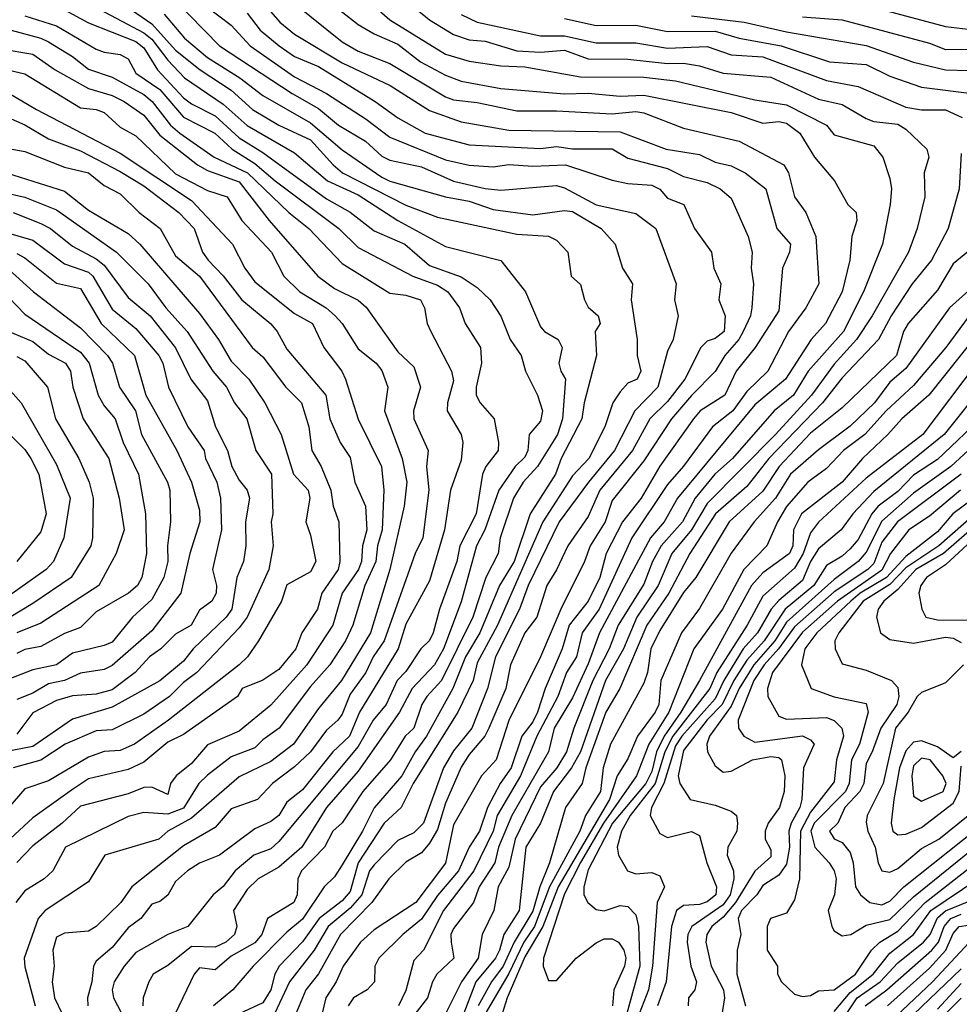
# Model space of a CAD drawing. Header units: metres. Extents: x -51132 to -49532, y -231222 to -229437.
# Tile 272 of 656: x -50989 to -50930, y -230114 to -230052. Entities that reach past the tile are written whole.
import ezdxf

# ---------------------------------------------------------------- set-up
doc = ezdxf.new("R2010")
doc.units = ezdxf.units.M
for name, color, linetype in [('CONTOUR_HALF', 8, 'Continuous'), ('CONTOUR_INDEX', 1, 'Continuous'), ('CONTOUR_INTER', 3, 'Continuous')]:
    doc.layers.add(name, color=color, linetype=linetype)

msp = doc.modelspace()

# ---------------------------------------------------------------- linework, layer by layer
at = {"layer": 'CONTOUR_HALF'}
for points, elevation in [([(-50971.593, -230046.759), (-50966.08, -230051.604), (-50962.58, -230053.78), (-50961.08, -230054.221), (-50959.08, -230054.513), (-50957.58, -230054.575), (-50954.08, -230055.207), (-50950.08, -230055.22), (-50948.08, -230055.456), (-50943.08, -230056.654), (-50941.08, -230056.967), (-50938.58, -230058.255), (-50938.08, -230058.867), (-50935.58, -230059.543), (-50935.029, -230060.259), (-50934.58, -230061.609), (-50934.48, -230062.259), (-50934.555, -230063.259), (-50935.032, -230065.759), (-50936.231, -230068.759), (-50937.489, -230071.259), (-50939.73, -230073.759), (-50940.641, -230075.259), (-50941.859, -230076.259), (-50944.498, -230079.259), (-50945.616, -230080.259), (-50946.85, -230081.759), (-50947.64, -230083.259), (-50948.986, -230084.759), (-50949.538, -230085.759), (-50950.08, -230087.185), (-50951.698, -230089.759), (-50952.255, -230091.259), (-50953.287, -230093.259), (-50954.495, -230096.259), (-50954.951, -230097.759), (-50955.566, -230098.759), (-50956.58, -230099.968), (-50958.188, -230103.259), (-50958.58, -230105.015), (-50959.264, -230106.259), (-50959.541, -230107.759), (-50960.256, -230109.259), (-50960.513, -230110.759), (-50961.578, -230112.259), (-50962.58, -230114.266)], 37.5), ([(-50980.708, -230049.259), (-50976.807, -230053.259), (-50972.244, -230056.259), (-50970.58, -230057.207), (-50969.323, -230058.259), (-50967.625, -230059.259), (-50966.58, -230060.21), (-50966.08, -230060.458), (-50964.08, -230060.879), (-50962.08, -230061.78), (-50960.08, -230062.243), (-50959.08, -230062.351), (-50955.58, -230062.058), (-50955.08, -230062.195), (-50953.08, -230063.281), (-50950.58, -230063.808), (-50949.322, -230064.759), (-50948.038, -230068.259), (-50948.156, -230069.259), (-50947.924, -230070.259), (-50948.223, -230071.759), (-50948.58, -230072.498), (-50949.205, -230074.759), (-50950.643, -230076.259), (-50951.92, -230078.759), (-50953.575, -230080.759), (-50955.412, -230083.259), (-50957.368, -230087.259), (-50957.909, -230088.759), (-50959.417, -230091.759), (-50959.93, -230093.759), (-50960.908, -230096.259), (-50962.08, -230097.683), (-50962.697, -230098.759), (-50963.959, -230102.259), (-50964.58, -230102.853), (-50965.58, -230103.341), (-50967.08, -230104.882), (-50967.371, -230105.259), (-50967.845, -230106.759), (-50968.58, -230107.604), (-50969.972, -230108.759), (-50970.851, -230110.259), (-50972.396, -230112.259), (-50973.35, -230114.259)], 40.5), ([(-50983.58, -230050.111), (-50981.08, -230051.854), (-50979.58, -230053.531), (-50978.037, -230054.759), (-50976.08, -230056.035), (-50974.742, -230057.259), (-50973.08, -230058.26), (-50971.08, -230059.181), (-50969.663, -230060.759), (-50969.056, -230061.259), (-50965.08, -230063.292), (-50963.08, -230064.042), (-50958.08, -230065.12), (-50956.08, -230065.24), (-50955.58, -230065.505), (-50954.872, -230066.259), (-50954.648, -230067.759), (-50954.08, -230068.302), (-50953.827, -230069.259), (-50953.58, -230069.715), (-50952.948, -230070.259), (-50952.837, -230070.759), (-50953.144, -230071.259), (-50953.062, -230072.759), (-50953.848, -230075.759), (-50953.993, -230076.759), (-50955.284, -230079.259), (-50955.654, -230080.259), (-50957.25, -230082.759), (-50958.258, -230085.759), (-50959.171, -230087.259), (-50960.409, -230090.259), (-50961.306, -230091.759), (-50962.105, -230093.759), (-50963.774, -230096.759), (-50964.492, -230097.759), (-50965.331, -230099.259), (-50967.08, -230101.279), (-50967.802, -230102.759), (-50969.08, -230104.877), (-50969.58, -230105.626), (-50970.223, -230106.259), (-50971.58, -230108.297), (-50972.58, -230109.113), (-50974.691, -230111.259), (-50975.967, -230112.759), (-50977.186, -230113.759)], 41.5), ([(-50987.58, -230050.432), (-50985.08, -230051.801), (-50982.08, -230052.985), (-50981.58, -230053.384), (-50980.729, -230054.759), (-50979.08, -230056.528), (-50978.58, -230056.899), (-50977.08, -230057.666), (-50975.58, -230059.052), (-50974.08, -230059.968), (-50970.08, -230062.884), (-50968.58, -230063.732), (-50967.08, -230064.901), (-50965.148, -230065.759), (-50963.58, -230067.093), (-50961.58, -230067.816), (-50960.58, -230068.492), (-50959.768, -230069.259), (-50959.08, -230070.286), (-50958.493, -230071.759), (-50957.804, -230072.759), (-50957.534, -230073.759), (-50956.788, -230075.259), (-50956.454, -230076.259), (-50956.58, -230076.906), (-50957.297, -230077.759), (-50957.389, -230078.759), (-50957.58, -230079.172), (-50958.187, -230079.759), (-50959.219, -230081.259), (-50960.088, -230083.759), (-50960.617, -230084.759), (-50961.58, -230088.306), (-50962.7, -230091.259), (-50963.273, -230092.259), (-50964.678, -230093.759), (-50965.474, -230095.259), (-50968.08, -230098.963), (-50970.08, -230101.268), (-50971.635, -230103.759), (-50973.08, -230105.033), (-50974.375, -230105.759), (-50975.08, -230106.44), (-50975.925, -230107.759), (-50975.714, -230108.759), (-50975.877, -230109.259), (-50976.427, -230109.759), (-50977.08, -230110.068), (-50978.58, -230110.028), (-50980.08, -230111.228), (-50981.001, -230111.759), (-50981.277, -230112.259), (-50981.636, -230113.259), (-50981.645, -230113.759)], 42.5), ([(-50972.08, -230050.586), (-50969.08, -230052.987), (-50968.08, -230053.578), (-50966.08, -230054.352), (-50962.58, -230056.468), (-50962.08, -230056.66), (-50960.58, -230056.815), (-50958.08, -230057.349), (-50955.58, -230057.345), (-50952.08, -230057.539), (-50950.58, -230057.395), (-50950.08, -230057.469), (-50947.58, -230058.445), (-50944.08, -230059.262), (-50941.249, -230060.759), (-50940.956, -230061.259), (-50940.592, -230062.759), (-50939.865, -230063.759), (-50939.236, -230065.259), (-50939.05, -230068.259), (-50939.87, -230069.759), (-50940.964, -230071.259), (-50942.257, -230073.759), (-50943.58, -230075.036), (-50944.465, -230076.259), (-50945.762, -230077.259), (-50947.58, -230079.747), (-50948.58, -230080.891), (-50950.837, -230084.259), (-50952.902, -230088.759), (-50953.967, -230090.259), (-50954.326, -230091.759), (-50954.956, -230092.759), (-50955.504, -230094.259), (-50956.815, -230096.759), (-50957.843, -230099.259), (-50959.312, -230101.759), (-50959.581, -230102.759), (-50960.796, -230105.259), (-50962.697, -230107.759), (-50963.96, -230110.259), (-50964.58, -230110.906), (-50965.08, -230112.796), (-50965.545, -230113.759)], 38.5), ([(-50975.08, -230051.182), (-50974.264, -230052.259), (-50973.065, -230053.259), (-50972.08, -230053.93), (-50970.58, -230054.558), (-50966.998, -230056.759), (-50965.58, -230057.791), (-50963.866, -230058.759), (-50961.08, -230059.49), (-50956.58, -230059.731), (-50955.58, -230059.59), (-50954.58, -230059.732), (-50952.08, -230059.746), (-50951.08, -230060.337), (-50948.58, -230060.989), (-50947.58, -230061.477), (-50946.08, -230061.869), (-50945.268, -230062.259), (-50944.58, -230062.861), (-50943.507, -230065.259), (-50943.249, -230066.259), (-50943.325, -230067.259), (-50943.161, -230068.259), (-50943.273, -230069.759), (-50943.369, -230070.259), (-50943.821, -230071.259), (-50944.095, -230071.759), (-50944.97, -230072.759), (-50945.58, -230073.781), (-50947.08, -230075.282), (-50948.334, -230076.759), (-50950.08, -230079.402), (-50952.08, -230081.916), (-50952.511, -230083.259), (-50953.459, -230084.759), (-50953.809, -230085.759), (-50955.318, -230088.759), (-50956.593, -230091.759), (-50958.58, -230095.77), (-50959.376, -230098.259), (-50960.3, -230099.259), (-50962.08, -230102.344), (-50962.58, -230104.778), (-50964.453, -230107.259), (-50967.08, -230108.968), (-50967.922, -230109.759), (-50969.014, -230111.259), (-50969.468, -230112.259), (-50970.11, -230113.259), (-50970.464, -230114.759)], 39.5), ([(-50961.58, -230051.284), (-50960.58, -230051.751), (-50956.58, -230052.62), (-50955.08, -230052.61), (-50953.08, -230053.054), (-50950.58, -230053.068), (-50948.58, -230053.388), (-50946.08, -230053.296), (-50944.58, -230053.809), (-50942.58, -230053.95), (-50938.58, -230055.429), (-50936.58, -230055.814), (-50933.58, -230057.124), (-50932.58, -230057.282), (-50931.08, -230057.282), (-50930.023, -230057.759)], 36.5), ([(-50947.08, -230051.365), (-50943.764, -230051.759), (-50941.08, -230052.364), (-50936.08, -230053.218), (-50933.08, -230054.286), (-50931.08, -230054.767), (-50929.58, -230054.809)], 35.5), ([(-50935.08, -230050.962), (-50931.08, -230052.04), (-50928.58, -230052.332)], 34.5), ([(-50989.944, -230052.259), (-50988.08, -230052.758), (-50987.58, -230052.999), (-50986.08, -230053.927), (-50985.08, -230054.712), (-50983.58, -230055.216), (-50981.58, -230056.314), (-50981.067, -230056.759), (-50979.911, -230058.259), (-50979.322, -230058.759), (-50977.16, -230060.259), (-50975.044, -230061.259), (-50972.444, -230063.759), (-50971.178, -230064.759), (-50969.08, -230066.972), (-50966.08, -230068.846), (-50965.08, -230068.97), (-50964.159, -230069.259), (-50963.89, -230069.759), (-50963.721, -230070.759), (-50963.506, -230071.259), (-50962.188, -230073.759), (-50962.08, -230074.373), (-50962.451, -230075.759), (-50962.468, -230076.259), (-50961.583, -230077.759), (-50961.48, -230078.259), (-50961.58, -230079.366), (-50962.251, -230081.259), (-50962.632, -230083.759), (-50963.58, -230086.981), (-50965.08, -230089.697), (-50965.565, -230091.259), (-50967.991, -230095.259), (-50968.615, -230096.759), (-50969.669, -230097.759), (-50971.58, -230100.148), (-50972.58, -230100.923), (-50973.08, -230101.767), (-50973.58, -230102.14), (-50974.58, -230102.599), (-50976.823, -230104.259), (-50978.08, -230104.761), (-50978.84, -230105.259), (-50979.58, -230105.925), (-50980.08, -230106.789), (-50980.58, -230107.186), (-50981.08, -230107.36), (-50981.766, -230108.259), (-50982.58, -230108.837), (-50983.58, -230110.097), (-50984.58, -230110.947), (-50984.765, -230111.259), (-50984.859, -230112.259), (-50985.124, -230113.259), (-50985.105, -230113.759)], 43.5), ([(-50991.08, -230054.549), (-50989.08, -230055.004), (-50985.58, -230057.149), (-50984.58, -230057.256), (-50984.08, -230057.458), (-50983.08, -230058.381), (-50982.08, -230058.932), (-50979.58, -230061.307), (-50977.58, -230062.364), (-50976.342, -230062.759), (-50975.416, -230064.259), (-50973.538, -230066.259), (-50972.76, -230067.759), (-50971.749, -230068.759), (-50970.091, -230069.759), (-50969.525, -230070.259), (-50969.082, -230070.759), (-50968.08, -230072.352), (-50966.936, -230073.259), (-50966.58, -230073.71), (-50966.201, -230074.759), (-50966.412, -230076.259), (-50965.3, -230079.259), (-50965.013, -230080.759), (-50965.176, -230082.259), (-50966.081, -230086.259), (-50967.306, -230090.259), (-50969.121, -230093.259), (-50970.58, -230095.029), (-50972.148, -230097.259), (-50973.58, -230098.361), (-50975.58, -230099.318), (-50978.58, -230101.942), (-50980.067, -230102.759), (-50980.639, -230103.259), (-50984.043, -230104.259), (-50985.08, -230105.942), (-50987.796, -230107.759), (-50988.249, -230108.259), (-50989.121, -230110.759), (-50989.08, -230111.297), (-50988.435, -230113.759)], 44.5), ([(-50992.58, -230056.686), (-50989.08, -230058.231), (-50987.58, -230059.104), (-50985.58, -230059.865), (-50983.08, -230061.175), (-50981.58, -230062.076), (-50979.379, -230063.759), (-50978.403, -230064.759), (-50977.89, -230066.259), (-50977.531, -230066.759), (-50976.58, -230067.743), (-50975.401, -230069.259), (-50973.58, -230070.78), (-50973.179, -230071.259), (-50972.58, -230072.362), (-50970.106, -230075.259), (-50969.874, -230076.759), (-50969.213, -230078.259), (-50968.58, -230079.203), (-50968.279, -230080.759), (-50967.609, -230082.259), (-50967.536, -230083.759), (-50967.808, -230084.759), (-50967.862, -230085.759), (-50968.051, -230086.259), (-50969.081, -230087.759), (-50969.683, -230089.759), (-50971.303, -230092.259), (-50973.58, -230094.821), (-50975.58, -230096.445), (-50977.58, -230097.314), (-50978.58, -230098.49), (-50979.544, -230099.259), (-50979.893, -230099.759), (-50980.08, -230100.437), (-50981.08, -230099.978), (-50981.58, -230100.006), (-50982.58, -230100.393), (-50985.58, -230101.185), (-50986.728, -230102.259), (-50988.58, -230103.681), (-50989.58, -230104.737)], 45.5), ([(-50930.08, -230060.04), (-50930.203, -230062.259), (-50930.908, -230064.759), (-50931.952, -230066.759), (-50933.179, -230068.259), (-50934.49, -230070.259), (-50935.291, -230071.759), (-50937.58, -230074.171), (-50938.816, -230075.759), (-50942.206, -230079.259), (-50943.58, -230081.021), (-50945.564, -230082.759), (-50947.182, -230085.259), (-50948.496, -230087.759), (-50949.893, -230089.759), (-50951.588, -230093.759), (-50952.47, -230095.259), (-50953.725, -230098.759), (-50953.962, -230099.759), (-50955.019, -230101.259), (-50956.02, -230104.759), (-50956.632, -230106.259), (-50957.08, -230107.797), (-50958.247, -230109.759), (-50958.935, -230111.259), (-50959.669, -230112.259), (-50960.524, -230113.759)], 36.5), ([(-50990.58, -230061.149), (-50986.58, -230062.402), (-50985.08, -230063.608), (-50982.58, -230065.087), (-50981.841, -230065.759), (-50978.08, -230070.128), (-50976.883, -230071.759), (-50976.08, -230073.133), (-50974.96, -230074.259), (-50973.95, -230075.759), (-50972.927, -230077.759), (-50972.146, -230080.259), (-50971.236, -230081.259), (-50971.119, -230081.759), (-50971.383, -230083.259), (-50971.08, -230084.092), (-50970.753, -230085.759), (-50971.08, -230086.416), (-50972.58, -230087.218), (-50972.906, -230088.259), (-50974.367, -230090.759), (-50975.05, -230091.759), (-50975.573, -230092.259), (-50980.035, -230095.759), (-50982.176, -230097.259), (-50983.08, -230097.678), (-50984.08, -230097.739), (-50985.08, -230098.08), (-50987.58, -230099.581), (-50989.08, -230100.079), (-50992.709, -230104.259)], 46.5), ([(-50989.819, -230063.759), (-50988.08, -230064.446), (-50987.46, -230064.759), (-50986.08, -230065.874), (-50984.58, -230066.668), (-50984.08, -230067.085), (-50982.58, -230069.108), (-50981.182, -230070.259), (-50979.58, -230072.281), (-50978.632, -230074.259), (-50977.58, -230075.633), (-50977.074, -230077.259), (-50976.304, -230078.759), (-50976.042, -230079.759), (-50975.58, -230080.635), (-50975.078, -230081.259), (-50974.927, -230081.759), (-50975.182, -230083.259), (-50975.161, -230084.759), (-50975.303, -230085.759), (-50975.725, -230086.759), (-50976.042, -230088.759), (-50976.403, -230089.259), (-50978.476, -230091.259), (-50979.08, -230092.039), (-50980.58, -230093.27), (-50983.58, -230094.941), (-50986.08, -230095.689), (-50988.58, -230097.419), (-50990.329, -230097.759)], 47.5), ([(-50989.58, -230066.336), (-50989.08, -230066.61), (-50987.08, -230068.209), (-50985.58, -230068.55), (-50984.273, -230070.759), (-50982.181, -230072.759), (-50981.456, -230075.259), (-50979.506, -230078.759), (-50978.571, -230080.759), (-50978.08, -230082.509), (-50978.048, -230083.259), (-50978.694, -230085.259), (-50979.254, -230087.759), (-50981.08, -230090.132), (-50983.58, -230092.314), (-50984.08, -230092.562), (-50985.58, -230092.788), (-50986.577, -230093.259), (-50987.58, -230093.469), (-50988.58, -230094.05), (-50989.58, -230094.449)], 48.5), ([(-50928.584, -230067.759), (-50930.819, -230069.759), (-50933.58, -230073.591), (-50934.58, -230074.453), (-50935.539, -230075.759), (-50937.08, -230077.232), (-50939.08, -230078.714), (-50940.84, -230080.259), (-50941.784, -230081.759), (-50943.121, -230083.259), (-50944.58, -230085.234), (-50946.58, -230088.721), (-50947.71, -230090.259), (-50949.007, -230093.259), (-50949.137, -230094.759), (-50949.37, -230095.259), (-50950.474, -230096.759), (-50951.08, -230098.201), (-50951.754, -230099.259), (-50952.253, -230100.759), (-50955.475, -230106.259), (-50956.448, -230108.759), (-50957.58, -230110.672), (-50958.684, -230113.259), (-50958.997, -230114.259)], 35.5), ([(-50990.58, -230068.613), (-50989.08, -230070.155), (-50985.58, -230072.55), (-50985.031, -230073.259), (-50984.464, -230075.259), (-50984.08, -230075.934), (-50983.391, -230076.759), (-50982.89, -230078.259), (-50981.924, -230080.259), (-50981.469, -230082.759), (-50981.42, -230085.259), (-50981.704, -230086.759), (-50981.987, -230087.259), (-50982.554, -230087.759), (-50984.58, -230088.924), (-50985.58, -230089.92), (-50986.58, -230090.299), (-50988.08, -230091.109), (-50989.08, -230091.302), (-50989.58, -230091.551)], 49.5), ([(-50929.08, -230071.447), (-50932.132, -230075.259), (-50933.825, -230076.759), (-50934.695, -230077.759), (-50936.296, -230079.259), (-50937.58, -230080.754), (-50940.146, -230082.759), (-50940.647, -230083.759), (-50940.699, -230084.759), (-50940.903, -230085.259), (-50942.58, -230086.476), (-50943.305, -230087.259), (-50946.576, -230093.259), (-50947.742, -230095.259), (-50948.799, -230096.759), (-50949.277, -230097.759), (-50949.58, -230098.999), (-50949.951, -230099.759), (-50952.049, -230102.259), (-50953.58, -230105.187), (-50953.865, -230106.259), (-50953.858, -230106.759), (-50953.609, -230107.259), (-50953.08, -230107.693), (-50952.58, -230107.766), (-50951.58, -230107.444), (-50951.08, -230107.493), (-50950.58, -230108.032), (-50950.409, -230108.759), (-50950.322, -230111.259), (-50951.841, -230116.759)], 34.5), ([(-50989.58, -230072.833), (-50989.08, -230073.104), (-50987.645, -230074.759), (-50987.149, -230076.759), (-50985.673, -230079.259), (-50985.022, -230080.759), (-50984.78, -230081.759), (-50984.824, -230084.259), (-50984.915, -230084.759), (-50986.164, -230086.759), (-50988.58, -230088.405), (-50993.08, -230091.114)], 50.5), ([(-50928.58, -230074.506), (-50931.152, -230077.759), (-50935.58, -230081.338), (-50936.915, -230082.759), (-50937.652, -230083.759), (-50939.08, -230084.951), (-50939.579, -230085.759), (-50940.08, -230086.946), (-50941.58, -230088.207), (-50942.048, -230088.759), (-50942.921, -230090.259), (-50943.812, -230091.259), (-50945.043, -230093.259), (-50945.58, -230094.407), (-50947.681, -230096.759), (-50948.08, -230097.368), (-50948.828, -230099.759), (-50949.598, -230101.259), (-50949.679, -230101.759), (-50949.08, -230102.904), (-50948.58, -230103.144), (-50947.08, -230102.77), (-50946.58, -230103.022), (-50946.119, -230104.759), (-50945.498, -230106.259), (-50945.545, -230106.759), (-50946.08, -230107.207), (-50946.58, -230107.368), (-50947.58, -230107.433), (-50948.026, -230107.759), (-50948.337, -230108.759), (-50948.665, -230112.259), (-50949.227, -230113.759)], 33.5), ([(-50991.508, -230076.259), (-50989.08, -230078.69), (-50988.697, -230079.259), (-50988.209, -230080.259), (-50987.738, -230082.759), (-50988.08, -230083.893), (-50989.579, -230085.759)], 51.5), ([(-50929.08, -230078.23), (-50930.734, -230079.759), (-50933.08, -230081.446), (-50935.08, -230083.221), (-50936.08, -230085.168), (-50936.571, -230085.759), (-50938.08, -230086.896), (-50941.08, -230089.574), (-50941.823, -230090.759), (-50943.139, -230092.259), (-50944.066, -230093.759), (-50944.58, -230094.868), (-50945.942, -230096.759), (-50946.115, -230097.259), (-50946.072, -230097.759), (-50945.58, -230098.641), (-50945.08, -230099.041), (-50944.58, -230098.965), (-50943.24, -230098.259), (-50942.08, -230098.051), (-50941.58, -230098.11), (-50941.406, -230098.259), (-50941.186, -230099.259), (-50941.241, -230100.259), (-50941.54, -230101.259), (-50942.255, -230102.259), (-50942.428, -230102.759), (-50942.43, -230103.259), (-50942.08, -230103.938), (-50942.08, -230104.37), (-50943.08, -230105.284), (-50944.299, -230107.259), (-50945.08, -230108.173), (-50945.802, -230108.759), (-50946.118, -230109.259), (-50946.165, -230109.759), (-50945.843, -230111.259), (-50945.058, -230112.759), (-50944.991, -230113.259), (-50945.322, -230115.259)], 32.5), ([(-50930.132, -230081.259), (-50932.08, -230082.895), (-50933.385, -230083.759), (-50934.542, -230085.259), (-50935.08, -230086.303), (-50937.875, -230088.259), (-50940.08, -230090.208), (-50941.969, -230092.759), (-50942.289, -230093.759), (-50942.259, -230094.259), (-50941.58, -230095.502), (-50941.08, -230095.695), (-50938.58, -230095.581), (-50938.08, -230095.787), (-50937.614, -230096.259), (-50937.497, -230096.759), (-50937.931, -230098.259), (-50938.08, -230099.65), (-50939.58, -230101.553), (-50940.202, -230102.759), (-50940.261, -230105.759), (-50940.58, -230107.078), (-50941.08, -230107.924), (-50942.105, -230108.259), (-50942.318, -230108.759), (-50942.3, -230110.259), (-50941.665, -230111.259), (-50941.653, -230111.759), (-50941.403, -230112.259), (-50940.58, -230113.022), (-50940.08, -230113.177), (-50939.58, -230113.118), (-50939.08, -230112.823), (-50938.08, -230112.746), (-50936.749, -230111.759), (-50935.732, -230110.259), (-50935.21, -230109.759), (-50934.08, -230109.062), (-50932.361, -230107.259), (-50929.08, -230104.677)], 31.5), ([(-50929.08, -230082.636), (-50931.482, -230084.759), (-50933.58, -230086.151), (-50934.58, -230087.197), (-50936.259, -230088.259), (-50937.796, -230090.259), (-50938.039, -230090.759), (-50938.023, -230091.259), (-50937.58, -230092.207), (-50936.08, -230092.613), (-50934.478, -230093.259), (-50934.08, -230093.705), (-50934.011, -230094.259), (-50934.135, -230094.759), (-50935.152, -230096.259), (-50935.689, -230097.759), (-50936.08, -230098.482), (-50936.209, -230099.759), (-50936.477, -230100.259), (-50937.413, -230101.259), (-50937.856, -230102.259), (-50938.374, -230102.759), (-50938.08, -230103.241), (-50937.58, -230103.462), (-50937.08, -230104.108), (-50936.89, -230104.759), (-50936.741, -230106.259), (-50936.435, -230106.759), (-50935.835, -230107.259), (-50935.08, -230107.389), (-50934.58, -230107.167), (-50933.698, -230106.259), (-50929.08, -230102.576)], 30.5), ([(-50928.58, -230083.644), (-50931.08, -230085.955), (-50932.276, -230086.759), (-50932.625, -230087.259), (-50932.75, -230087.759), (-50932.56, -230088.759), (-50932.311, -230089.259), (-50931.58, -230089.438), (-50929.58, -230089.463)], 29.5), ([(-50930.08, -230097.738), (-50930.58, -230098.137), (-50931.58, -230097.445), (-50932.58, -230097.063), (-50933.08, -230097.144), (-50933.58, -230097.697), (-50933.977, -230098.759), (-50934.324, -230100.759), (-50934.502, -230102.259), (-50934.398, -230102.759), (-50934.08, -230102.988), (-50933.58, -230102.937), (-50932.58, -230102.526), (-50930.58, -230100.988), (-50930.22, -230100.259), (-50930.08, -230098.651)], 29.5), ([(-50938.623, -230116.259), (-50936.641, -230113.259), (-50935.184, -230112.259), (-50934.08, -230111.063), (-50932.462, -230109.759), (-50932.038, -230109.259), (-50931.58, -230108.223), (-50931.08, -230107.784), (-50929.58, -230107.166)], 32.5), ([(-50934.72, -230113.759), (-50932.08, -230111.399), (-50931.059, -230110.259), (-50930.58, -230109.203), (-50930.22, -230108.759), (-50929.08, -230108.588)], 33.5), ([(-50934.066, -230115.259), (-50930.08, -230111.43)], 34.5), ([(-50933.58, -230116.745), (-50930.08, -230113.278)], 35.5)]:
    msp.add_lwpolyline(points, dxfattribs=dict(at, elevation=elevation))
at = {"layer": 'CONTOUR_INDEX'}
for points, elevation in [([(-50977.625, -230050.759), (-50976.08, -230051.949), (-50974.876, -230053.259), (-50972.08, -230055.193), (-50970.08, -230056.252), (-50967.58, -230057.871), (-50966.08, -230058.998), (-50962.58, -230060.427), (-50961.08, -230060.763), (-50959.58, -230060.879), (-50958.58, -230060.732), (-50957.08, -230060.829), (-50955.01, -230060.759), (-50952.08, -230061.71), (-50951.08, -230061.921), (-50949.58, -230062.031), (-50949.08, -230062.29), (-50948.58, -230062.841), (-50947.559, -230063.259), (-50946.882, -230064.759), (-50945.813, -230066.259), (-50945.66, -230067.259), (-50945.238, -230068.259), (-50945.36, -230069.259), (-50944.952, -230070.259), (-50945.021, -230071.259), (-50945.58, -230071.694), (-50946.08, -230071.862), (-50946.489, -230072.259), (-50947.489, -230074.259), (-50948.58, -230075.668), (-50949.697, -230076.759), (-50950.799, -230078.759), (-50952.844, -230081.259), (-50953.58, -230082.915), (-50954.869, -230084.759), (-50955.58, -230086.289), (-50956.198, -230087.259), (-50956.814, -230089.259), (-50957.582, -230090.259), (-50958.488, -230092.259), (-50958.768, -230093.759), (-50959.836, -230096.259), (-50960.089, -230096.759), (-50961.08, -230097.927), (-50961.58, -230098.724), (-50962.58, -230100.981), (-50963.08, -230102.644), (-50963.58, -230103.503), (-50964.08, -230104.113), (-50965.08, -230104.716), (-50966.143, -230105.759), (-50967.219, -230107.259), (-50969.197, -230109.259), (-50970.58, -230111.743), (-50971.375, -230112.759), (-50972.001, -230114.259)], 40), ([(-50940.08, -230051.421), (-50937.58, -230051.617), (-50932.08, -230053.089), (-50931.08, -230053.477), (-50929.58, -230053.468)], 35), ([(-50990.08, -230056.228), (-50988.347, -230057.259), (-50983.08, -230060.014), (-50978.58, -230062.988), (-50976, -230065.759), (-50975.22, -230067.259), (-50974.58, -230068.128), (-50972.08, -230070.128), (-50970.962, -230070.759), (-50970.244, -230072.259), (-50969.111, -230073.759), (-50968.882, -230074.259), (-50968.08, -230076.792), (-50966.611, -230079.759), (-50966.458, -230081.259), (-50966.569, -230083.759), (-50966.855, -230084.759), (-50966.963, -230085.759), (-50967.668, -230087.259), (-50968.407, -230089.759), (-50968.87, -230090.759), (-50969.86, -230092.259), (-50971.08, -230093.629), (-50973.05, -230096.259), (-50974.08, -230096.988), (-50974.58, -230097.505), (-50976.08, -230098.062), (-50977.58, -230099.228), (-50978.108, -230099.759), (-50979.08, -230101.303), (-50980.08, -230101.688), (-50981.58, -230101.585), (-50982.58, -230101.821), (-50986.526, -230103.759), (-50987.316, -230105.259), (-50987.866, -230105.759), (-50989.08, -230106.517), (-50989.646, -230107.259)], 45), ([(-50929.589, -230070.259), (-50931.06, -230072.259), (-50933.08, -230074.651), (-50934.801, -230076.259), (-50936.146, -230077.759), (-50937.491, -230078.759), (-50938.58, -230079.895), (-50939.746, -230080.759), (-50941.08, -230082.296), (-50941.662, -230083.259), (-50942.331, -230084.759), (-50943.771, -230086.259), (-50945.131, -230088.759), (-50946.932, -230091.259), (-50948.494, -230095.259), (-50949.77, -230097.259), (-50950.542, -230099.259), (-50952.616, -230102.259), (-50954.08, -230104.726), (-50955.08, -230106.713), (-50956.405, -230110.759), (-50956.416, -230111.259), (-50956.08, -230112.164), (-50955.58, -230112.175), (-50954.349, -230110.759), (-50953.08, -230109.79), (-50952.58, -230109.546), (-50952.08, -230109.536), (-50951.667, -230109.759), (-50951.335, -230110.259), (-50951.221, -230110.759), (-50951.294, -230111.259), (-50951.972, -230112.759), (-50952.051, -230113.759)], 35), ([(-50990.58, -230071.048), (-50988.58, -230071.882), (-50987.58, -230072.676), (-50986.513, -230073.259), (-50986.212, -230073.759), (-50986.063, -230074.759), (-50985.41, -230076.759), (-50983.783, -230079.259), (-50983.138, -230081.759), (-50982.824, -230083.759), (-50983.326, -230085.259), (-50984.415, -230087.259), (-50988.08, -230089.647), (-50989.58, -230090.241)], 50), ([(-50929.08, -230083.395), (-50931.202, -230085.259), (-50932.933, -230086.259), (-50934.08, -230087.516), (-50934.965, -230088.259), (-50935.319, -230088.759), (-50935.429, -230089.259), (-50935.175, -230090.259), (-50934.58, -230090.664), (-50933.08, -230090.911), (-50931.08, -230090.53), (-50930.58, -230090.581), (-50930.08, -230090.851)], 30), ([(-50929.944, -230092.259), (-50931.08, -230093.397), (-50932.58, -230094.011), (-50932.848, -230094.259), (-50933.416, -230095.259), (-50934.223, -230096.259), (-50934.995, -230099.759), (-50936.01, -230101.759), (-50936.08, -230102.194), (-50935.972, -230102.759), (-50935.499, -230103.759), (-50935.316, -230104.759), (-50935.076, -230105.259), (-50934.58, -230105.344), (-50934.08, -230105.104), (-50932.58, -230103.839), (-50931.492, -230103.259), (-50929.652, -230101.759)], 30), ([(-50931.58, -230113.968), (-50930.08, -230112.358)], 35)]:
    msp.add_lwpolyline(points, dxfattribs=dict(at, elevation=elevation))
at = {"layer": 'CONTOUR_INTER'}
for points, elevation in [([(-50971.08, -230049.534), (-50968.08, -230051.899), (-50967.08, -230052.49), (-50965.58, -230053.138), (-50964.154, -230054.259), (-50962.58, -230055.103), (-50961.58, -230055.474), (-50959.08, -230055.932), (-50955.08, -230056.265), (-50953.58, -230056.229), (-50951.58, -230056.415), (-50950.08, -230056.356), (-50944.58, -230057.454), (-50942.58, -230058.116), (-50941.58, -230058.015), (-50941.08, -230058.119), (-50940.253, -230058.759), (-50939.331, -230060.259), (-50938.065, -230061.759), (-50937.218, -230063.259), (-50936.705, -230063.759), (-50936.656, -230064.259), (-50936.977, -230065.259), (-50937.09, -230066.759), (-50937.573, -230068.759), (-50938.623, -230070.759), (-50939.546, -230071.759), (-50941.16, -230074.259), (-50943.08, -230075.871), (-50947.963, -230081.759), (-50948.805, -230083.259), (-50949.654, -230084.259), (-50952.865, -230090.259), (-50953.58, -230092.198), (-50954.58, -230094.342), (-50955.734, -230096.259), (-50956.079, -230097.759), (-50958.401, -230101.759), (-50959.231, -230103.759), (-50959.462, -230104.759), (-50960.448, -230106.259), (-50960.815, -230107.259), (-50962.08, -230108.882), (-50962.236, -230109.259), (-50962.228, -230109.759), (-50962.05, -230110.759), (-50963.114, -230111.759), (-50963.401, -230112.259), (-50963.708, -230113.259), (-50964.857, -230114.759)], 38), ([(-50985.08, -230050.583), (-50981.58, -230052.43), (-50981.08, -230052.835), (-50980.08, -230054.16), (-50979.021, -230055.259), (-50976.58, -230056.932), (-50975.08, -230058.263), (-50972.08, -230059.995), (-50970.001, -230061.759), (-50968.08, -230062.646), (-50965.58, -230064.251), (-50962.58, -230065.896), (-50959.08, -230066.782), (-50957.54, -230068.759), (-50956.58, -230070.952), (-50956.328, -230071.259), (-50955.486, -230071.759), (-50955.223, -230072.259), (-50955.43, -230073.259), (-50955.312, -230073.759), (-50955.015, -230074.259), (-50955.197, -230076.759), (-50955.523, -230077.759), (-50956.777, -230079.759), (-50957.69, -230080.759), (-50958.291, -230081.759), (-50959.127, -230084.259), (-50959.257, -230085.259), (-50960.031, -230086.759), (-50960.851, -230089.259), (-50962.824, -230093.259), (-50963.761, -230094.259), (-50964.072, -230094.759), (-50964.569, -230096.259), (-50965.126, -230096.759), (-50966.043, -230098.259), (-50967.784, -230100.259), (-50969.08, -230102.233), (-50969.677, -230102.759), (-50970.197, -230103.759), (-50971.656, -230105.259), (-50971.873, -230105.759), (-50971.917, -230106.759), (-50972.132, -230107.259), (-50973.789, -230108.259), (-50974.152, -230109.259), (-50974.58, -230109.792), (-50976.08, -230110.628), (-50977.08, -230111.484), (-50978.08, -230111.371), (-50978.404, -230111.759), (-50979.61, -230114.259)], 42), ([(-50973.881, -230050.759), (-50973.014, -230051.759), (-50972.08, -230052.506), (-50969.08, -230054.328), (-50966.053, -230055.759), (-50963.58, -230057.32), (-50961.58, -230058.042), (-50958.58, -230058.555), (-50951.58, -230058.662), (-50948.664, -230059.759), (-50946.58, -230060.094), (-50945.58, -230060.583), (-50944.58, -230060.809), (-50943.705, -230061.259), (-50942.392, -230062.259), (-50941.7, -230064.759), (-50940.83, -230065.759), (-50940.906, -230066.259), (-50941.349, -230067.259), (-50941.58, -230069.947), (-50943.064, -230072.259), (-50944.26, -230073.759), (-50944.985, -230075.259), (-50946.528, -230076.259), (-50946.947, -230076.759), (-50949.08, -230079.753), (-50950.245, -230081.759), (-50951.423, -230083.259), (-50952.458, -230085.259), (-50952.851, -230086.759), (-50953.577, -230088.259), (-50954.793, -230089.759), (-50955.224, -230091.259), (-50956.301, -230093.759), (-50956.787, -230095.259), (-50957.08, -230095.867), (-50957.766, -230096.759), (-50958.438, -230098.759), (-50959.135, -230099.759), (-50959.93, -230101.259), (-50960.432, -230102.759), (-50961.09, -230103.759), (-50961.763, -230105.259), (-50963.08, -230106.805), (-50964.08, -230108.293), (-50965.274, -230109.259), (-50966.782, -230110.759), (-50967.039, -230111.259), (-50967.046, -230112.259), (-50967.519, -230112.759), (-50968.372, -230113.259), (-50968.712, -230113.759)], 39), ([(-50964.618, -230050.759), (-50963.58, -230051.603), (-50962.08, -230052.534), (-50961.08, -230052.87), (-50960.08, -230052.945), (-50958.08, -230053.559), (-50956.58, -230053.651), (-50955.08, -230053.517), (-50953.58, -230054.063), (-50951.08, -230054.092), (-50948.58, -230054.356), (-50947.58, -230054.347), (-50946.58, -230054.509), (-50945.08, -230054.976), (-50942.08, -230055.223), (-50939.08, -230056.614), (-50937.58, -230056.942), (-50936.08, -230057.836), (-50935.58, -230058.012), (-50934.08, -230058.185), (-50933.58, -230058.507), (-50932.251, -230059.759), (-50932.116, -230060.259), (-50932.41, -230061.259), (-50932.374, -230062.759), (-50932.852, -230064.759), (-50933.403, -230066.259), (-50935.696, -230070.259), (-50936.675, -230071.759), (-50938.08, -230073.317), (-50939.512, -230075.259), (-50941.777, -230077.759), (-50946.08, -230082.097), (-50947.071, -230083.759), (-50948.305, -230085.259), (-50949.173, -230087.259), (-50950.515, -230089.259), (-50951.363, -230091.259), (-50952.488, -230093.259), (-50954.075, -230097.759), (-50954.627, -230098.759), (-50955.762, -230100.259), (-50956.589, -230102.259), (-50957.509, -230103.759), (-50957.926, -230107.759), (-50958.91, -230109.259), (-50959.164, -230110.259), (-50959.424, -230110.759), (-50960.66, -230112.259), (-50962.08, -230115.922)], 37), ([(-50989.08, -230051.349), (-50987.08, -230051.982), (-50984.58, -230053.453), (-50984.08, -230053.653), (-50983.08, -230053.791), (-50982.58, -230054.073), (-50982.08, -230054.974), (-50980.58, -230056.011), (-50979.08, -230057.742), (-50977.119, -230058.759), (-50976.019, -230059.759), (-50974.58, -230060.666), (-50973.306, -230061.759), (-50969.305, -230064.759), (-50968.08, -230065.96), (-50964.641, -230067.759), (-50963.08, -230068.338), (-50962.433, -230068.759), (-50961.7, -230069.759), (-50961.338, -230070.759), (-50960.373, -230072.259), (-50960.298, -230073.259), (-50960.648, -230074.759), (-50960.638, -230075.259), (-50960.393, -230075.759), (-50959.502, -230076.759), (-50959.233, -230078.259), (-50959.266, -230078.759), (-50960.025, -230079.759), (-50960.238, -230080.259), (-50960.638, -230082.759), (-50961.676, -230084.759), (-50961.869, -230085.759), (-50962.95, -230088.759), (-50963.345, -230090.259), (-50963.58, -230090.742), (-50964.135, -230091.259), (-50965.08, -230092.693), (-50965.619, -230093.259), (-50966.305, -230094.759), (-50967.132, -230095.759), (-50968.08, -230097.418), (-50973.08, -230103.402), (-50973.58, -230103.865), (-50974.649, -230104.259), (-50975.838, -230105.259), (-50976.58, -230106.236), (-50977.224, -230106.759), (-50978.816, -230108.759), (-50980.08, -230109.276), (-50982.08, -230110.404), (-50982.817, -230111.259), (-50983.443, -230112.259), (-50983.581, -230112.759), (-50983.487, -230113.259), (-50982.726, -230114.759)], 43), ([(-50980.306, -230051.259), (-50979.022, -230052.759), (-50977.58, -230053.975), (-50975.537, -230055.259), (-50974.08, -230056.373), (-50971.08, -230058.094), (-50969.08, -230059.807), (-50966.58, -230061.521), (-50966.08, -230061.776), (-50962.58, -230062.77), (-50961.08, -230063.034), (-50959.58, -230063.563), (-50957.08, -230063.908), (-50955.08, -230063.63), (-50954.58, -230063.697), (-50952.759, -230064.759), (-50951.885, -230065.759), (-50951.419, -230067.259), (-50950.785, -230068.259), (-50950.887, -230069.259), (-50950.49, -230071.759), (-50950.508, -230072.759), (-50950.266, -230073.759), (-50950.509, -230074.259), (-50951.08, -230074.52), (-50951.58, -230075.055), (-50952.028, -230075.759), (-50952.545, -230077.259), (-50953.545, -230079.259), (-50954.58, -230080.364), (-50956.449, -230083.259), (-50959.301, -230089.759), (-50960.58, -230092.136), (-50960.843, -230093.259), (-50961.791, -230095.259), (-50964.616, -230099.759), (-50965.367, -230101.259), (-50966.446, -230102.259), (-50968.071, -230104.759), (-50968.58, -230106.559), (-50969.08, -230107.139), (-50970.545, -230108.259), (-50971.58, -230109.733), (-50973.058, -230111.259), (-50973.324, -230111.759), (-50973.59, -230112.759), (-50974.08, -230113.581), (-50975.58, -230114.261)], 41), ([(-50955.08, -230051.527), (-50953.08, -230051.958), (-50950.58, -230051.945), (-50948.58, -230052.355), (-50945.58, -230052.32), (-50944.08, -230052.763), (-50941.43, -230053.259), (-50938.381, -230054.259), (-50936.08, -230054.417), (-50934.58, -230055.158), (-50932.58, -230055.859), (-50929.08, -230056.292)], 36), ([(-50990.58, -230053.442), (-50988.58, -230053.774), (-50987.18, -230054.759), (-50985.08, -230055.936), (-50983.58, -230056.385), (-50982.828, -230056.759), (-50981.58, -230057.611), (-50980.58, -230058.884), (-50978.202, -230060.759), (-50977.58, -230061.107), (-50975.58, -230061.821), (-50973.694, -230064.259), (-50970.621, -230067.759), (-50969.58, -230068.554), (-50968.08, -230069.289), (-50967.58, -230069.726), (-50965.58, -230072.532), (-50964.58, -230073.482), (-50964.142, -230074.759), (-50964.6, -230076.259), (-50964.572, -230076.759), (-50963.677, -230078.759), (-50963.767, -230079.759), (-50963.624, -230081.259), (-50964.007, -230084.259), (-50964.489, -230085.259), (-50966.431, -230090.759), (-50967.134, -230091.759), (-50967.593, -230092.759), (-50968.58, -230094.11), (-50969.08, -230095.376), (-50969.368, -230095.759), (-50970.08, -230096.387), (-50971.09, -230097.759), (-50972.08, -230098.705), (-50973.483, -230099.759), (-50974.43, -230100.759), (-50976.08, -230101.351), (-50977.08, -230102.52), (-50979.08, -230103.672), (-50982.33, -230106.259), (-50983.034, -230107.259), (-50984.58, -230108.764), (-50985.08, -230109.051), (-50986.58, -230109.188), (-50987.08, -230109.442), (-50987.317, -230110.259), (-50987.235, -230111.259), (-50987.351, -230112.259), (-50987.204, -230113.259), (-50986.719, -230114.259)], 44), ([(-50990.58, -230059.635), (-50989.08, -230059.918), (-50986.58, -230060.899), (-50985.074, -230061.259), (-50984.08, -230062.061), (-50983.08, -230062.582), (-50981.877, -230063.759), (-50980.561, -230064.759), (-50979.58, -230066.477), (-50978.077, -230067.759), (-50974.757, -230072.259), (-50974.08, -230072.86), (-50972.637, -230074.759), (-50971.642, -230075.759), (-50971.19, -230077.259), (-50971.004, -230078.759), (-50970.413, -230079.759), (-50969.793, -230081.259), (-50969.649, -230082.259), (-50969.306, -230083.259), (-50969.233, -230085.759), (-50969.343, -230086.259), (-50970.369, -230087.759), (-50970.645, -230088.759), (-50971.636, -230090.259), (-50972.01, -230091.259), (-50973.08, -230092.557), (-50974.08, -230093.241), (-50975.394, -230093.759), (-50975.682, -230094.259), (-50979.08, -230096.666), (-50980.08, -230097.145), (-50981.58, -230098.404), (-50982.58, -230098.875), (-50985.08, -230099.461), (-50986.08, -230100.118), (-50988.58, -230101.917), (-50991.147, -230104.259)], 46), ([(-50990.58, -230062.452), (-50989.08, -230062.794), (-50987.08, -230063.584), (-50983.302, -230066.259), (-50981.318, -230068.259), (-50980.189, -230069.759), (-50978.851, -230071.259), (-50977.234, -230073.759), (-50976.376, -230074.759), (-50975.871, -230075.759), (-50975.089, -230076.759), (-50974.525, -230078.759), (-50973.544, -230080.259), (-50973.465, -230082.759), (-50973.567, -230083.259), (-50973.435, -230084.759), (-50973.703, -230086.259), (-50975.075, -230089.259), (-50975.58, -230089.943), (-50978.246, -230092.759), (-50979.08, -230093.376), (-50979.975, -230094.259), (-50981.58, -230095.384), (-50983.58, -230096.371), (-50984.58, -230096.433), (-50986.539, -230097.259), (-50988.08, -230098.275), (-50989.821, -230098.759)], 47), ([(-50992.08, -230064.482), (-50988.58, -230065.503), (-50986.58, -230066.988), (-50985.08, -230067.52), (-50984.793, -230067.759), (-50983.58, -230069.854), (-50982.08, -230071.065), (-50980.629, -230072.759), (-50980.39, -230073.259), (-50980.03, -230074.759), (-50978.805, -230077.259), (-50977.786, -230078.759), (-50977.694, -230079.259), (-50976.977, -230080.759), (-50976.753, -230081.759), (-50976.687, -230083.759), (-50977.259, -230086.259), (-50977.014, -230087.259), (-50977.028, -230087.759), (-50977.309, -230088.259), (-50978.08, -230088.83), (-50978.592, -230089.759), (-50979.58, -230090.341), (-50980.509, -230091.259), (-50981.217, -230091.759), (-50982.121, -230092.759), (-50983.58, -230093.853), (-50984.58, -230094.12), (-50986.08, -230094.223), (-50987.08, -230094.511), (-50988.58, -230095.293), (-50989.58, -230096.637)], 48), ([(-50929.08, -230065.76), (-50930.58, -230066.996), (-50931.58, -230068.658), (-50933.425, -230070.759), (-50933.708, -230071.259), (-50934.155, -230072.759), (-50937.58, -230076.077), (-50939.58, -230077.666), (-50941.559, -230079.759), (-50942.58, -230081.32), (-50944.701, -230083.259), (-50946.812, -230086.759), (-50947.58, -230087.703), (-50949.08, -230090.113), (-50949.644, -230091.259), (-50949.848, -230092.759), (-50950.08, -230093.428), (-50952.17, -230097.259), (-50952.636, -230098.759), (-50952.801, -230100.259), (-50953.765, -230101.759), (-50954.105, -230102.759), (-50956.013, -230106.259), (-50956.974, -230108.759), (-50957.651, -230109.759), (-50958.58, -230111.731), (-50960.067, -230114.259)], 36), ([(-50990.08, -230067.345), (-50988.535, -230068.759), (-50985.58, -230071.032), (-50983.867, -230072.759), (-50983.556, -230073.259), (-50983.123, -230074.759), (-50982.103, -230076.259), (-50981.732, -230077.759), (-50980.095, -230080.759), (-50979.945, -230081.259), (-50979.91, -230083.259), (-50980.084, -230084.759), (-50980.064, -230085.759), (-50980.331, -230086.759), (-50981.08, -230088.154), (-50982.289, -230089.259), (-50983.58, -230090.833), (-50984.08, -230091.059), (-50986.08, -230091.543), (-50987.08, -230092.275), (-50988.58, -230092.576), (-50990.08, -230093.168)], 49), ([(-50929.08, -230073.207), (-50932.501, -230077.759), (-50936.08, -230080.501), (-50939.08, -230083.275), (-50939.58, -230083.957), (-50940.04, -230085.259), (-50940.58, -230086.181), (-50942.58, -230087.931), (-50943.56, -230089.759), (-50945.47, -230092.759), (-50945.925, -230093.759), (-50948.242, -230096.759), (-50948.753, -230097.759), (-50949.375, -230099.759), (-50950.944, -230101.759), (-50951.496, -230102.759), (-50951.765, -230103.759), (-50951.684, -230104.259), (-50951.11, -230105.259), (-50950.58, -230105.437), (-50949.58, -230105.35), (-50949.08, -230105.564), (-50948.769, -230106.259), (-50949.241, -230107.259), (-50949.535, -230111.259), (-50949.781, -230112.759), (-50950.373, -230114.259)], 34), ([(-50990.656, -230074.259), (-50989.321, -230075.759), (-50987.08, -230079.637), (-50986.223, -230081.759), (-50986.62, -230084.259), (-50987.267, -230085.759), (-50987.746, -230086.259), (-50991.08, -230088.609)], 51), ([(-50928.58, -230076.468), (-50931.58, -230079.322), (-50933.08, -230080.307), (-50934.08, -230081.339), (-50935.309, -230082.259), (-50935.718, -230082.759), (-50936.58, -230084.36), (-50937.08, -230084.963), (-50937.58, -230085.428), (-50938.58, -230086.003), (-50939.365, -230087.259), (-50941.18, -230088.759), (-50942.491, -230090.759), (-50943.58, -230091.982), (-50944.404, -230093.259), (-50945.148, -230094.759), (-50946.08, -230095.732), (-50947.58, -230097.669), (-50947.909, -230099.259), (-50947.815, -230099.759), (-50947.157, -230100.759), (-50945.58, -230101.111), (-50944.58, -230101.484), (-50944.236, -230101.759), (-50944.168, -230102.259), (-50944.224, -230102.759), (-50944.792, -230103.759), (-50944.827, -230104.259), (-50944.439, -230105.259), (-50944.407, -230105.759), (-50944.638, -230106.759), (-50945.08, -230107.392), (-50947.057, -230108.759), (-50947.302, -230109.259), (-50947.351, -230109.759), (-50947.12, -230111.259), (-50946.755, -230112.259), (-50946.858, -230112.759), (-50947.26, -230113.259), (-50947.296, -230113.759)], 33), ([(-50930.078, -230080.259), (-50934.09, -230083.259), (-50935.08, -230084.531), (-50935.58, -230085.871), (-50935.966, -230086.259), (-50938.08, -230087.671), (-50940.58, -230089.866), (-50941.589, -230091.259), (-50942.496, -230092.259), (-50943.151, -230093.259), (-50944.146, -230095.759), (-50944.122, -230096.259), (-50943.785, -230096.759), (-50943.08, -230097.143), (-50940.08, -230096.754), (-50939.58, -230096.989), (-50939.351, -230097.259), (-50940.023, -230098.759), (-50940.12, -230100.759), (-50940.246, -230101.259), (-50940.803, -230102.259), (-50940.945, -230102.759), (-50940.9, -230103.759), (-50941.08, -230104.828), (-50941.58, -230105.526), (-50942.58, -230106.179), (-50942.967, -230106.759), (-50943.927, -230107.759), (-50944.143, -230108.259), (-50943.967, -230109.259), (-50944.205, -230110.259), (-50944.215, -230111.759), (-50943.667, -230113.759)], 32), ([(-50928.58, -230081.237), (-50930.604, -230082.759), (-50931.58, -230083.885), (-50933.58, -230085.448), (-50934.795, -230086.759), (-50936.44, -230087.759), (-50937.04, -230088.259), (-50939.18, -230090.259), (-50939.944, -230091.259), (-50940.147, -230092.259), (-50939.528, -230093.759), (-50938.08, -230094.283), (-50936.08, -230094.715), (-50935.955, -230095.259), (-50936.487, -230097.259), (-50937.002, -230098.259), (-50937.145, -230099.759), (-50937.378, -230100.259), (-50939.344, -230102.259), (-50939.553, -230102.759), (-50939.299, -230103.759), (-50938.398, -230104.759), (-50938.093, -230105.259), (-50937.963, -230105.759), (-50938.07, -230106.759), (-50938.461, -230107.759), (-50938.239, -230108.759), (-50938.08, -230109.035), (-50937.58, -230109.342), (-50937.047, -230109.259), (-50936.08, -230108.675), (-50934.58, -230108.316), (-50933.08, -230106.887), (-50928.58, -230103.244)], 31), ([(-50932.58, -230098.147), (-50933.08, -230098.645), (-50933.194, -230099.259), (-50933.08, -230100.55), (-50932.58, -230100.866), (-50931.22, -230100.259), (-50931.032, -230099.759), (-50931.24, -230099.259), (-50932.04, -230098.259), (-50932.58, -230098.147)], 29), ([(-50938.08, -230114.125), (-50937.08, -230112.919), (-50935.631, -230111.759), (-50934.58, -230110.434), (-50933.085, -230109.259), (-50931.987, -230107.759), (-50929.028, -230105.759)], 32), ([(-50936.124, -230113.759), (-50934.774, -230112.759), (-50931.927, -230110.259), (-50931.51, -230109.759), (-50931.151, -230108.759), (-50930.737, -230108.259), (-50930.08, -230107.975)], 33), ([(-50934.532, -230114.759), (-50931.898, -230112.259), (-50929.58, -230109.78)], 34)]:
    msp.add_lwpolyline(points, dxfattribs=dict(at, elevation=elevation))

doc.saveas('drawing.dxf')
